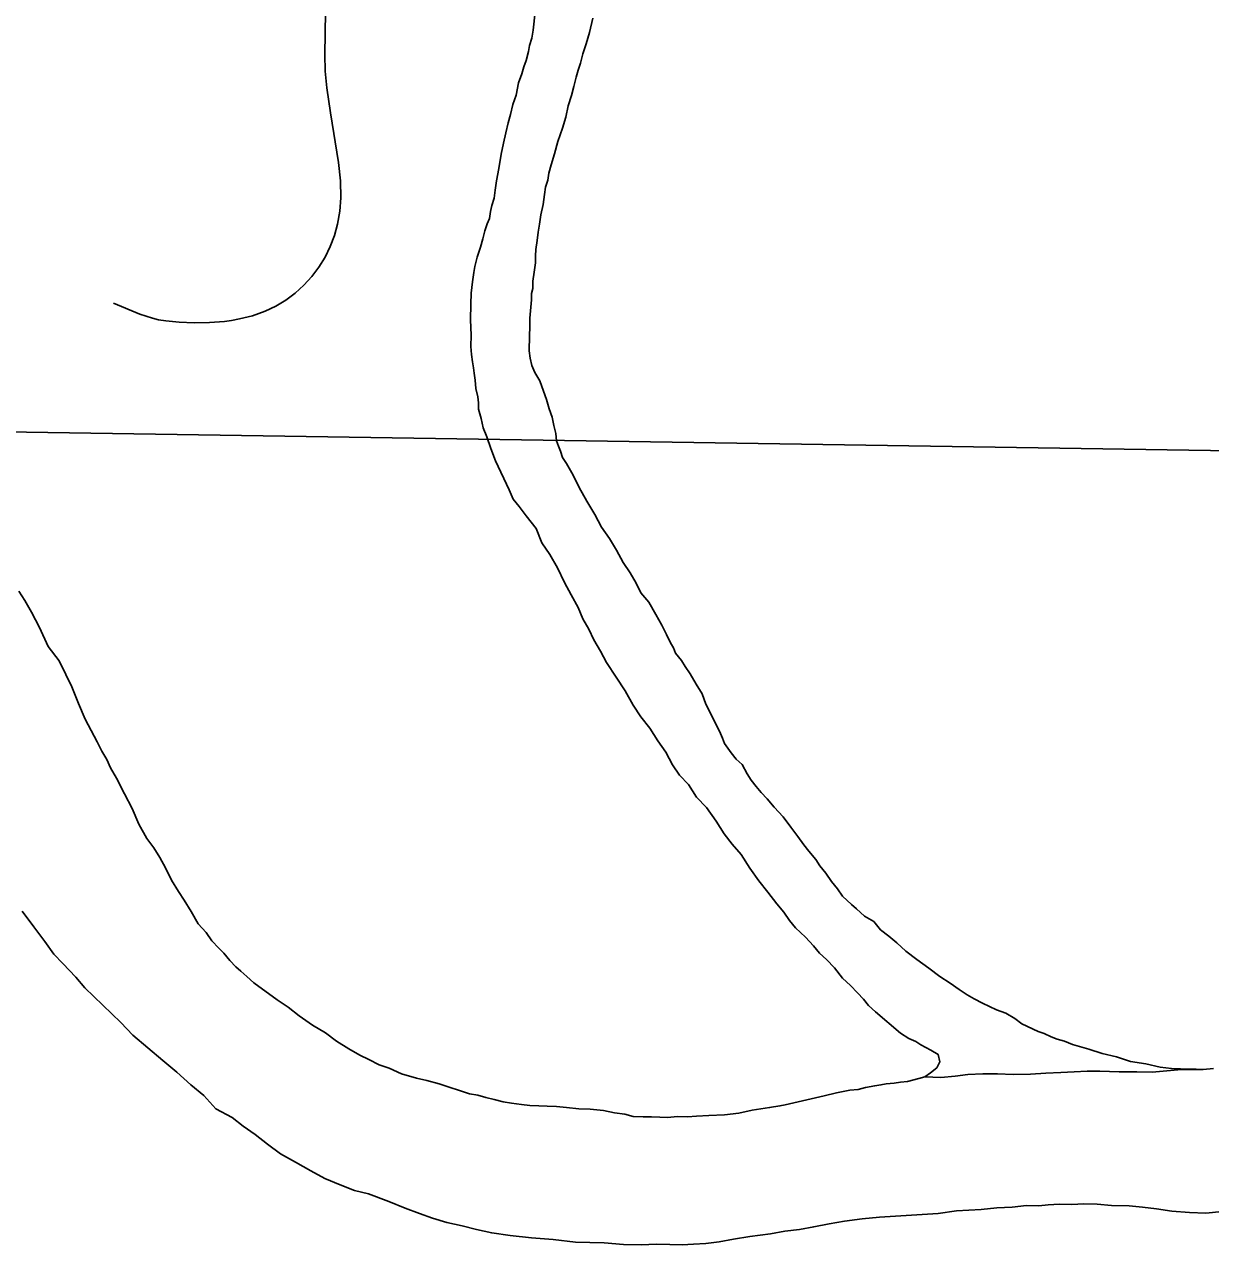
# Model space of a CAD drawing. Extents: x 2.4 to 73.1, y 4.5 to 25.6.
# Drawn here: x 35.2682 to 35.4879, y 22.428 to 22.6553 of the extents above; entities that cross this region are included whole.
import ezdxf

# ---------------------------------------------------------------- set-up
doc = ezdxf.new("R2010")
doc.units = 0
for name, color, linetype in [('GM_X_City_Street', 7, 'Continuous'), ('GM_X_Major_River', 7, 'Continuous'), ('GM_X_Section', 7, 'Continuous')]:
    doc.layers.add(name, color=color, linetype=linetype)

msp = doc.modelspace()

# ---------------------------------------------------------------- linework, layer by layer
at = {"layer": 'GM_X_City_Street'}
msp.add_lwpolyline([(35.28464, 22.60364), (35.28953, 22.60162), (35.2919, 22.60086), (35.29296, 22.60055), (35.29433, 22.60037), (35.29681, 22.60011), (35.29961, 22.60001), (35.30241, 22.60006), (35.3052, 22.60028), (35.30649, 22.60044), (35.30796, 22.60074), (35.31038, 22.60134), (35.31272, 22.60217), (35.31469, 22.6031), (35.31656, 22.60421), (35.31831, 22.6055), (35.31992, 22.60697), (35.32139, 22.60858), (35.32269, 22.61032), (35.32383, 22.61218), (35.32479, 22.61413), (35.32557, 22.61616), (35.32616, 22.61826), (35.32658, 22.62071), (35.32676, 22.62319), (35.3267, 22.6263), (35.32631, 22.6297), (35.32483, 22.63891), (35.32416, 22.64353), (35.32387, 22.64662), (35.3238, 22.64973), (35.32398, 22.66155)], dxfattribs=at)
at = {"layer": 'GM_X_Major_River'}
for points in [[(35.3631, 22.66048), (35.36238, 22.65424), (35.36215, 22.65272), (35.36174, 22.6514), (35.36152, 22.65027), (35.3611, 22.64857), (35.36069, 22.64744), (35.36028, 22.64612), (35.35966, 22.64443), (35.35923, 22.64216), (35.35862, 22.64047), (35.35819, 22.63858), (35.35777, 22.63707), (35.35734, 22.63518), (35.35692, 22.63329), (35.35648, 22.63122), (35.35604, 22.62857), (35.3556, 22.6263), (35.35537, 22.6246), (35.35514, 22.62308), (35.35473, 22.62176), (35.35451, 22.62063), (35.35429, 22.61931), (35.35388, 22.61837), (35.35347, 22.61705), (35.35305, 22.61554), (35.35264, 22.61403), (35.35202, 22.61215), (35.3516, 22.61045), (35.35138, 22.60932), (35.35114, 22.60761), (35.3509, 22.60553), (35.35085, 22.60344), (35.35078, 22.60059), (35.3509, 22.59774), (35.35085, 22.59565), (35.351, 22.59413), (35.35115, 22.5928), (35.35132, 22.59166), (35.35148, 22.5907), (35.35164, 22.58937), (35.35179, 22.58784), (35.35213, 22.58632), (35.35229, 22.58517), (35.35226, 22.58404), (35.35279, 22.58231), (35.35313, 22.58059), (35.35384, 22.57887), (35.35455, 22.57676), (35.35544, 22.57446), (35.35797, 22.56908), (35.35868, 22.56735), (35.35979, 22.56599), (35.36108, 22.56425), (35.36292, 22.56193), (35.36399, 22.55924), (35.36546, 22.55711), (35.36691, 22.55461), (35.36817, 22.55192), (35.36945, 22.54961), (35.37072, 22.54729), (35.37161, 22.54518), (35.37271, 22.54326), (35.37361, 22.54133), (35.37488, 22.53921), (35.37597, 22.5371), (35.3778, 22.53439), (35.37945, 22.53188), (35.3809, 22.52919), (35.38237, 22.52706), (35.38402, 22.52493), (35.38548, 22.52261), (35.38695, 22.52049), (35.38822, 22.51818)], [(35.38822, 22.51818), (35.38695, 22.52049), (35.38548, 22.52261), (35.38402, 22.52493), (35.38237, 22.52706), (35.3809, 22.52919), (35.37945, 22.53188), (35.3778, 22.53439), (35.37597, 22.5371), (35.37488, 22.53921), (35.37361, 22.54133), (35.37271, 22.54326), (35.37161, 22.54518), (35.37072, 22.54729), (35.36945, 22.54961), (35.36817, 22.55192), (35.36691, 22.55461), (35.36546, 22.55711), (35.36399, 22.55924), (35.36292, 22.56193), (35.36108, 22.56425), (35.35979, 22.56599), (35.35868, 22.56735), (35.35797, 22.56908), (35.35544, 22.57446), (35.35455, 22.57676), (35.35384, 22.57887), (35.35313, 22.58059), (35.35279, 22.58231), (35.35226, 22.58404), (35.35229, 22.58517), (35.35213, 22.58632), (35.35179, 22.58784), (35.35164, 22.58937), (35.35148, 22.5907), (35.35132, 22.59166), (35.35115, 22.5928), (35.351, 22.59413), (35.35085, 22.59565), (35.3509, 22.59774), (35.35078, 22.60059), (35.35085, 22.60344), (35.3509, 22.60553), (35.35114, 22.60761), (35.35138, 22.60932), (35.3516, 22.61045), (35.35202, 22.61215), (35.35264, 22.61403), (35.35305, 22.61554), (35.35347, 22.61705), (35.35388, 22.61837), (35.35429, 22.61931), (35.35451, 22.62063), (35.35473, 22.62176), (35.35514, 22.62308), (35.35537, 22.6246), (35.3556, 22.6263), (35.35604, 22.62857), (35.35648, 22.63122), (35.35692, 22.63329), (35.35734, 22.63518), (35.35777, 22.63707), (35.35819, 22.63858), (35.35862, 22.64047), (35.35923, 22.64216), (35.35966, 22.64443), (35.36028, 22.64612), (35.36069, 22.64744), (35.3611, 22.64857), (35.36152, 22.65027), (35.36174, 22.6514), (35.36215, 22.65272), (35.36238, 22.65424), (35.3631, 22.66048)], [(35.4037, 22.51417), (35.40278, 22.51534), (35.40205, 22.5165), (35.40114, 22.51823), (35.40002, 22.51921), (35.3991, 22.52037), (35.39782, 22.52211), (35.39746, 22.52307), (35.39693, 22.52441), (35.39439, 22.52941), (35.39368, 22.53133), (35.39258, 22.53307), (35.39149, 22.53499), (35.39058, 22.53635), (35.38985, 22.5375), (35.38874, 22.53886), (35.38838, 22.53982), (35.38784, 22.54078), (35.38712, 22.54232), (35.38621, 22.54405), (35.38512, 22.54598), (35.38385, 22.54829), (35.38237, 22.55004), (35.38147, 22.55177), (35.38037, 22.5537), (35.37909, 22.55563), (35.37782, 22.55794), (35.37655, 22.56006), (35.37508, 22.56219), (35.37381, 22.5645), (35.37235, 22.567), (35.37089, 22.56951), (35.36981, 22.57182), (35.36854, 22.57394), (35.3678, 22.57509), (35.36745, 22.57624), (35.3671, 22.5772), (35.36674, 22.57816), (35.36659, 22.57949), (35.36624, 22.58102), (35.3659, 22.58255), (35.36537, 22.58408), (35.36484, 22.58581), (35.36431, 22.58734), (35.3636, 22.58925), (35.36269, 22.5908), (35.36215, 22.59214), (35.36181, 22.59348), (35.36165, 22.59481), (35.36167, 22.59576), (35.3617, 22.59671), (35.36172, 22.59766), (35.36176, 22.59918), (35.3618, 22.60089), (35.36208, 22.6043), (35.36211, 22.60543), (35.36232, 22.60638), (35.36235, 22.60771), (35.36259, 22.60941), (35.36282, 22.61111), (35.36285, 22.61244), (35.36288, 22.61358), (35.36311, 22.61529), (35.36334, 22.6168), (35.36357, 22.61831), (35.3638, 22.62002), (35.36423, 22.6219), (35.36447, 22.6238), (35.36469, 22.62512), (35.3651, 22.62644), (35.36532, 22.62776), (35.36574, 22.62927), (35.36636, 22.63134), (35.36699, 22.63361), (35.36781, 22.63606), (35.36843, 22.63813), (35.36887, 22.64021), (35.36948, 22.64209), (35.36991, 22.64379), (35.37033, 22.64549), (35.37074, 22.64681), (35.37115, 22.64813), (35.37158, 22.64982), (35.37219, 22.65171), (35.37281, 22.65378), (35.37345, 22.65642)], [(35.4037, 22.51417), (35.40278, 22.51534), (35.40205, 22.5165), (35.40114, 22.51823), (35.40002, 22.51921), (35.3991, 22.52037), (35.39782, 22.52211), (35.39746, 22.52307), (35.39693, 22.52441), (35.39439, 22.52941), (35.39368, 22.53133), (35.39258, 22.53307), (35.39149, 22.53499), (35.39058, 22.53635), (35.38985, 22.5375), (35.38874, 22.53886), (35.38838, 22.53982), (35.38784, 22.54078), (35.38712, 22.54232), (35.38621, 22.54405), (35.38512, 22.54598), (35.38385, 22.54829), (35.38237, 22.55004), (35.38147, 22.55177), (35.38037, 22.5537), (35.37909, 22.55563), (35.37782, 22.55794), (35.37655, 22.56006), (35.37508, 22.56219), (35.37381, 22.5645), (35.37235, 22.567), (35.37089, 22.56951), (35.36981, 22.57182), (35.36854, 22.57394), (35.3678, 22.57509), (35.36745, 22.57624), (35.3671, 22.5772), (35.36674, 22.57816), (35.36659, 22.57949), (35.36624, 22.58102), (35.3659, 22.58255), (35.36537, 22.58408), (35.36484, 22.58581), (35.36431, 22.58734), (35.3636, 22.58925), (35.36269, 22.5908), (35.36215, 22.59214), (35.36181, 22.59348), (35.36165, 22.59481), (35.36167, 22.59576), (35.3617, 22.59671), (35.36172, 22.59766), (35.36176, 22.59918), (35.3618, 22.60089), (35.36208, 22.6043), (35.36211, 22.60543), (35.36232, 22.60638), (35.36235, 22.60771), (35.36259, 22.60941), (35.36282, 22.61111), (35.36285, 22.61244), (35.36288, 22.61358), (35.36311, 22.61529), (35.36334, 22.6168), (35.36357, 22.61831), (35.3638, 22.62002), (35.36423, 22.6219), (35.36447, 22.6238), (35.36469, 22.62512), (35.3651, 22.62644), (35.36532, 22.62776), (35.36574, 22.62927), (35.36636, 22.63134), (35.36699, 22.63361), (35.36781, 22.63606), (35.36843, 22.63813), (35.36887, 22.64021), (35.36948, 22.64209), (35.36991, 22.64379), (35.37033, 22.64549), (35.37074, 22.64681), (35.37115, 22.64813), (35.37158, 22.64982), (35.37219, 22.65171), (35.37281, 22.65378), (35.37345, 22.65642)], [(35.30825, 22.47994), (35.30732, 22.48072), (35.30621, 22.48189), (35.30511, 22.48325), (35.30418, 22.48422), (35.30289, 22.48558), (35.30179, 22.48713), (35.30031, 22.48869), (35.29903, 22.491), (35.29776, 22.49312), (35.29666, 22.49467), (35.29538, 22.49679), (35.2943, 22.49909), (35.29321, 22.50102), (35.29211, 22.50276), (35.29083, 22.5045), (35.28937, 22.50719), (35.28812, 22.51007), (35.28666, 22.51277), (35.28522, 22.51566), (35.28412, 22.51758), (35.2834, 22.51912), (35.28249, 22.52066), (35.28159, 22.5224), (35.2805, 22.52451), (35.27941, 22.52663), (35.27816, 22.52951), (35.2769, 22.53258), (35.27582, 22.53488), (35.27455, 22.53739), (35.27253, 22.5401), (35.27091, 22.54356), (35.26946, 22.54644), (35.26819, 22.54856), (35.26709, 22.5503)], [(35.26709, 22.5503), (35.26819, 22.54856), (35.26946, 22.54644), (35.27091, 22.54356), (35.27253, 22.5401), (35.27455, 22.53739), (35.27582, 22.53488), (35.2769, 22.53258), (35.27816, 22.52951), (35.27941, 22.52663), (35.2805, 22.52451), (35.28159, 22.5224), (35.28249, 22.52066), (35.2834, 22.51912), (35.28412, 22.51758), (35.28522, 22.51566), (35.28666, 22.51277), (35.28812, 22.51007), (35.28937, 22.50719), (35.29083, 22.5045), (35.29211, 22.50276), (35.29321, 22.50102), (35.2943, 22.49909), (35.29538, 22.49679), (35.29666, 22.49467), (35.29776, 22.49312), (35.29903, 22.491), (35.30031, 22.48869), (35.30179, 22.48713), (35.30289, 22.48558), (35.30418, 22.48422), (35.30511, 22.48325), (35.30621, 22.48189), (35.30732, 22.48072), (35.30825, 22.47994)], [(35.38822, 22.51818), (35.3895, 22.51624), (35.39117, 22.51449), (35.39263, 22.51218), (35.39448, 22.51023), (35.39632, 22.50772), (35.39778, 22.5054), (35.39925, 22.50346), (35.40091, 22.50152), (35.40256, 22.49901), (35.40421, 22.49669), (35.40586, 22.49456), (35.40752, 22.49243), (35.40881, 22.49088), (35.40991, 22.48933), (35.41102, 22.48797), (35.41287, 22.48622), (35.41435, 22.48466), (35.41546, 22.4833), (35.41676, 22.48213), (35.41824, 22.48057), (35.41971, 22.47863), (35.4212, 22.47727), (35.42249, 22.47591), (35.4236, 22.47474), (35.42452, 22.47358), (35.42582, 22.4724), (35.43047, 22.46849), (35.43197, 22.4675), (35.43328, 22.4669), (35.43422, 22.4663), (35.43609, 22.46531), (35.4374, 22.46451), (35.43775, 22.46318), (35.43715, 22.46205), (35.43599, 22.46113), (35.43495, 22.46037)], [(35.43495, 22.46037), (35.43599, 22.46113), (35.43715, 22.46205), (35.43775, 22.46318), (35.4374, 22.46451), (35.43609, 22.46531), (35.43422, 22.4663), (35.43328, 22.4669), (35.43197, 22.4675), (35.43047, 22.46849), (35.42582, 22.4724), (35.42452, 22.47358), (35.4236, 22.47474), (35.42249, 22.47591), (35.4212, 22.47727), (35.41971, 22.47863), (35.41824, 22.48057), (35.41676, 22.48213), (35.41546, 22.4833), (35.41435, 22.48466), (35.41287, 22.48622), (35.41102, 22.48797), (35.40991, 22.48933), (35.40881, 22.49088), (35.40752, 22.49243), (35.40586, 22.49456), (35.40421, 22.49669), (35.40256, 22.49901), (35.40091, 22.50152), (35.39925, 22.50346), (35.39778, 22.5054), (35.39632, 22.50772), (35.39448, 22.51023), (35.39263, 22.51218), (35.39117, 22.51449), (35.3895, 22.51624), (35.38822, 22.51818)], [(35.48653, 22.46175), (35.4852, 22.46178), (35.48368, 22.46182), (35.48235, 22.46186), (35.48064, 22.4619), (35.47856, 22.46214), (35.47591, 22.46278), (35.47308, 22.46323), (35.47044, 22.46406), (35.46779, 22.46469), (35.46535, 22.46552), (35.46233, 22.46635), (35.46082, 22.46696), (35.4595, 22.46737), (35.45838, 22.46778), (35.45706, 22.46838), (35.45593, 22.46879), (35.45293, 22.4702), (35.45162, 22.47118), (35.44994, 22.47217), (35.44824, 22.47279), (35.44693, 22.47339), (35.44562, 22.47399), (35.44412, 22.47479), (35.44281, 22.47558), (35.44131, 22.47657), (35.43963, 22.47775), (35.43776, 22.47894), (35.43571, 22.48051), (35.43347, 22.48209), (35.43142, 22.48366), (35.42975, 22.48522), (35.42826, 22.4864), (35.42677, 22.48757), (35.42548, 22.48912), (35.4238, 22.49012), (35.42231, 22.49148), (35.42138, 22.49227), (35.41971, 22.49383), (35.4188, 22.49518), (35.41769, 22.49654), (35.41659, 22.49809), (35.41548, 22.49944), (35.41475, 22.5006), (35.41346, 22.50215), (35.41254, 22.50332), (35.41144, 22.50486), (35.41015, 22.5066), (35.40868, 22.50854), (35.40702, 22.51029), (35.40573, 22.51184), (35.40462, 22.51301), (35.4037, 22.51417)], [(35.48653, 22.46175), (35.4852, 22.46178), (35.48368, 22.46182), (35.48235, 22.46186), (35.48064, 22.4619), (35.47856, 22.46214), (35.47591, 22.46278), (35.47308, 22.46323), (35.47044, 22.46406), (35.46779, 22.46469), (35.46535, 22.46552), (35.46233, 22.46635), (35.46082, 22.46696), (35.4595, 22.46737), (35.45838, 22.46778), (35.45706, 22.46838), (35.45593, 22.46879), (35.45293, 22.4702), (35.45162, 22.47118), (35.44994, 22.47217), (35.44824, 22.47279), (35.44693, 22.47339), (35.44562, 22.47399), (35.44412, 22.47479), (35.44281, 22.47558), (35.44131, 22.47657), (35.43963, 22.47775), (35.43776, 22.47894), (35.43571, 22.48051), (35.43347, 22.48209), (35.43142, 22.48366), (35.42975, 22.48522), (35.42826, 22.4864), (35.42677, 22.48757), (35.42548, 22.48912), (35.4238, 22.49012), (35.42231, 22.49148), (35.42138, 22.49227), (35.41971, 22.49383), (35.4188, 22.49518), (35.41769, 22.49654), (35.41659, 22.49809), (35.41548, 22.49944), (35.41475, 22.5006), (35.41346, 22.50215), (35.41254, 22.50332), (35.41144, 22.50486), (35.41015, 22.5066), (35.40868, 22.50854), (35.40702, 22.51029), (35.40573, 22.51184), (35.40462, 22.51301), (35.4037, 22.51417)], [(35.2677, 22.49103), (35.2699, 22.48813), (35.27192, 22.48542), (35.27358, 22.4831), (35.27524, 22.48134), (35.27765, 22.47881), (35.27931, 22.47687), (35.28598, 22.47044), (35.28821, 22.4681), (35.291, 22.46575), (35.29378, 22.4634), (35.29639, 22.46125), (35.29899, 22.4589), (35.30141, 22.45694), (35.30363, 22.45442), (35.30663, 22.45282), (35.30867, 22.45125), (35.31092, 22.44968), (35.31315, 22.44791), (35.31558, 22.44614), (35.31838, 22.44455), (35.32119, 22.44296), (35.32382, 22.44156), (35.32664, 22.44035), (35.32927, 22.43934), (35.33191, 22.4387), (35.33568, 22.43727), (35.33868, 22.43606), (35.34132, 22.43504), (35.34377, 22.43422), (35.3464, 22.43339), (35.34924, 22.43275), (35.35188, 22.43212), (35.35471, 22.43147), (35.35812, 22.43101), (35.3621, 22.43053), (35.36608, 22.43024), (35.37025, 22.42975), (35.37556, 22.42962), (35.37916, 22.42934), (35.38239, 22.42925), (35.38524, 22.42937), (35.38771, 22.42931), (35.38999, 22.42925), (35.39208, 22.42939), (35.39436, 22.42952), (35.39684, 22.42984), (35.39951, 22.43034), (35.40256, 22.43083), (35.40637, 22.43131), (35.40904, 22.43181), (35.41171, 22.43212), (35.41438, 22.43262), (35.41724, 22.43312), (35.4201, 22.43362), (35.42334, 22.4341), (35.42658, 22.4344), (35.43742, 22.43508)], [(35.2677, 22.49103), (35.2699, 22.48813), (35.27192, 22.48542), (35.27358, 22.4831), (35.27524, 22.48134), (35.27765, 22.47881), (35.27931, 22.47687), (35.28598, 22.47044), (35.28821, 22.4681), (35.291, 22.46575), (35.29378, 22.4634), (35.29639, 22.46125), (35.29899, 22.4589), (35.30141, 22.45694), (35.30363, 22.45442), (35.30663, 22.45282), (35.30867, 22.45125), (35.31092, 22.44968), (35.31315, 22.44791), (35.31558, 22.44614), (35.31838, 22.44455), (35.32119, 22.44296), (35.32382, 22.44156), (35.32664, 22.44035), (35.32927, 22.43934), (35.33191, 22.4387), (35.33568, 22.43727), (35.33868, 22.43606), (35.34132, 22.43504), (35.34377, 22.43422), (35.3464, 22.43339), (35.34924, 22.43275), (35.35188, 22.43212), (35.35471, 22.43147), (35.35812, 22.43101), (35.3621, 22.43053), (35.36608, 22.43024), (35.37025, 22.42975), (35.37556, 22.42962), (35.37916, 22.42934), (35.38239, 22.42925), (35.38524, 22.42937), (35.38771, 22.42931), (35.38999, 22.42925), (35.39208, 22.42939), (35.39436, 22.42952), (35.39684, 22.42984), (35.39951, 22.43034), (35.40256, 22.43083), (35.40637, 22.43131), (35.40904, 22.43181), (35.41171, 22.43212), (35.41438, 22.43262), (35.41724, 22.43312), (35.4201, 22.43362), (35.42334, 22.4341), (35.42658, 22.4344), (35.43742, 22.43508)], [(35.43495, 22.46037), (35.43387, 22.46004), (35.43177, 22.45953), (35.43043, 22.45937), (35.42929, 22.45921), (35.42777, 22.45906), (35.42681, 22.45889), (35.42567, 22.45873), (35.42395, 22.4584), (35.42261, 22.45805), (35.42109, 22.4579), (35.41861, 22.45739), (35.41632, 22.45688), (35.40906, 22.45517), (35.4081, 22.455), (35.4062, 22.45467), (35.40295, 22.45418), (35.40047, 22.45367), (35.39781, 22.45336), (35.39495, 22.45324), (35.39267, 22.45311), (35.39096, 22.45297), (35.38906, 22.45301), (35.38735, 22.45287), (35.38583, 22.45291), (35.38431, 22.45294), (35.38279, 22.45298), (35.38089, 22.45303), (35.37939, 22.45345), (35.37749, 22.45369), (35.37541, 22.45412), (35.37295, 22.45437), (35.37086, 22.45442), (35.36859, 22.45467), (35.3667, 22.45491), (35.36499, 22.45495), (35.36347, 22.45499), (35.36176, 22.45504), (35.36025, 22.45526), (35.35835, 22.4555), (35.35684, 22.45573), (35.35514, 22.45615), (35.35363, 22.45657), (35.35212, 22.45699), (35.35061, 22.45722), (35.34873, 22.45783), (35.34684, 22.45845), (35.34496, 22.45907), (35.34269, 22.4597), (35.34081, 22.46012), (35.33798, 22.46095), (35.33572, 22.46196), (35.33384, 22.46258), (35.33197, 22.46358), (35.33028, 22.46438), (35.32822, 22.46557), (35.32597, 22.46696), (35.32392, 22.46853), (35.32149, 22.46992), (35.31906, 22.47169), (35.31701, 22.47326), (35.31496, 22.47464), (35.31067, 22.47779), (35.30937, 22.47896), (35.30825, 22.47994)], [(35.30825, 22.47994), (35.30937, 22.47896), (35.31067, 22.47779), (35.31496, 22.47464), (35.31701, 22.47326), (35.31906, 22.47169), (35.32149, 22.46992), (35.32392, 22.46853), (35.32597, 22.46696), (35.32822, 22.46557), (35.33028, 22.46438), (35.33197, 22.46358), (35.33384, 22.46258), (35.33572, 22.46196), (35.33798, 22.46095), (35.34081, 22.46012), (35.34269, 22.4597), (35.34496, 22.45907), (35.34684, 22.45845), (35.34873, 22.45783), (35.35061, 22.45722), (35.35212, 22.45699), (35.35363, 22.45657), (35.35514, 22.45615), (35.35684, 22.45573), (35.35835, 22.4555), (35.36025, 22.45526), (35.36176, 22.45504), (35.36347, 22.45499), (35.36499, 22.45495), (35.3667, 22.45491), (35.36859, 22.45467), (35.37086, 22.45442), (35.37295, 22.45437), (35.37541, 22.45412), (35.37749, 22.45369), (35.37939, 22.45345), (35.38089, 22.45303), (35.38279, 22.45298), (35.38431, 22.45294), (35.38583, 22.45291), (35.38735, 22.45287), (35.38906, 22.45301), (35.39096, 22.45297), (35.39267, 22.45311), (35.39495, 22.45324), (35.39781, 22.45336), (35.40047, 22.45367), (35.40295, 22.45418), (35.4062, 22.45467), (35.4081, 22.455), (35.40906, 22.45517), (35.41632, 22.45688), (35.41861, 22.45739), (35.42109, 22.4579), (35.42261, 22.45805), (35.42395, 22.4584), (35.42567, 22.45873), (35.42681, 22.45889), (35.42777, 22.45906), (35.42929, 22.45921), (35.43043, 22.45937), (35.43177, 22.45953), (35.43387, 22.46004), (35.43495, 22.46037)], [(35.48653, 22.46175), (35.48184, 22.4617), (35.47707, 22.46121), (35.47421, 22.46133), (35.47098, 22.46133), (35.4674, 22.46144), (35.46502, 22.46144), (35.46263, 22.46132), (35.46012, 22.4612), (35.45738, 22.46108), (35.45452, 22.46084), (35.45129, 22.46083), (35.44843, 22.46095), (35.44569, 22.46095), (35.44294, 22.46083), (35.44055, 22.46047), (35.43793, 22.46023), (35.43495, 22.46037)], [(35.43495, 22.46037), (35.43793, 22.46023), (35.44055, 22.46047), (35.44294, 22.46083), (35.44569, 22.46095), (35.44843, 22.46095), (35.45129, 22.46083), (35.45452, 22.46084), (35.45738, 22.46108), (35.46012, 22.4612), (35.46263, 22.46132), (35.46502, 22.46144), (35.4674, 22.46144), (35.47098, 22.46133), (35.47421, 22.46133), (35.47707, 22.46121), (35.48184, 22.4617), (35.48653, 22.46175)], [(35.48843, 22.46189), (35.48653, 22.46175)], [(35.48843, 22.46189), (35.48653, 22.46175)], [(35.43742, 22.43508), (35.44085, 22.43556), (35.44542, 22.43582), (35.44828, 22.43613), (35.45113, 22.43625), (35.4538, 22.43656), (35.45607, 22.4365), (35.45779, 22.43665), (35.45988, 22.43679), (35.46216, 22.43673), (35.46444, 22.43686), (35.46691, 22.4368), (35.46956, 22.43654), (35.47279, 22.43646), (35.47525, 22.43621), (35.4779, 22.43595), (35.48074, 22.4355), (35.48396, 22.43523), (35.487, 22.43515), (35.49004, 22.43545)], [(35.43742, 22.43508), (35.44085, 22.43556), (35.44542, 22.43582), (35.44828, 22.43613), (35.45113, 22.43625), (35.4538, 22.43656), (35.45607, 22.4365), (35.45779, 22.43665), (35.45988, 22.43679), (35.46216, 22.43673), (35.46444, 22.43686), (35.46691, 22.4368), (35.46956, 22.43654), (35.47279, 22.43646), (35.47525, 22.43621), (35.4779, 22.43595), (35.48074, 22.4355), (35.48396, 22.43523), (35.487, 22.43515), (35.49004, 22.43545)]]:
    msp.add_lwpolyline(points, dxfattribs=at)
at = {"layer": 'GM_X_Section'}
for points in [[(35.06465, 23.08503), (35.56221, 23.08304), (35.55168, 22.57541), (35.0531, 22.5831)], [(35.0531, 22.5831), (35.55168, 22.57541), (35.54042, 22.06912), (35.03965, 22.08027)]]:
    msp.add_lwpolyline(points, close=True, dxfattribs=at)

doc.saveas('drawing.dxf')
